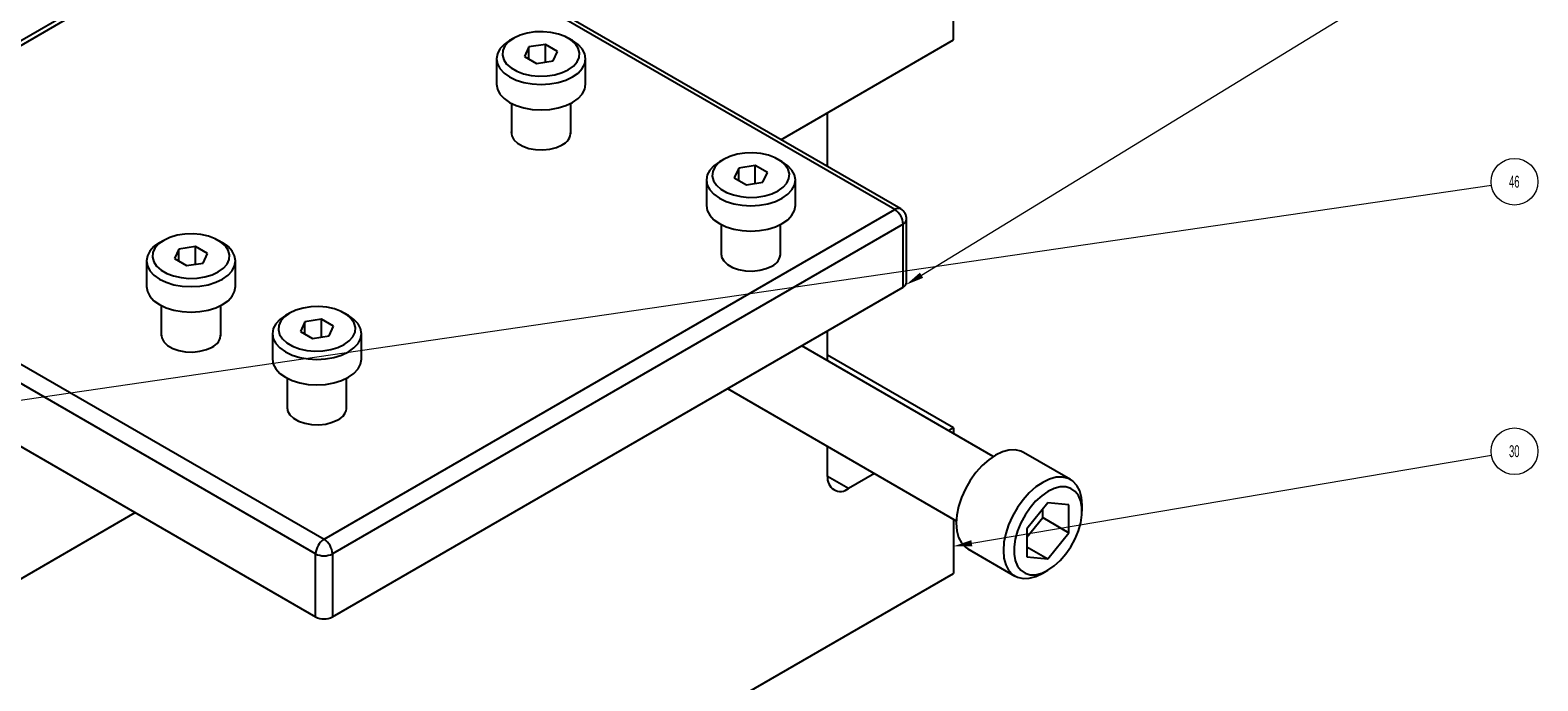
# Model space of a CAD drawing. Header units: inches. Extents: x 1802 to 2468, y -253 to -72.
# Tile 370 of 570: x 2132.41 to 2145.11, y -116.44 to -110.96. Entities that reach past the tile are written whole.
import ezdxf

# ---------------------------------------------------------------- set-up
doc = ezdxf.new("R2010")
doc.units = ezdxf.units.IN
doc.header["$LTSCALE"] = 0.5
doc.header["$MEASUREMENT"] = 0
for name, color, linetype in [('DIE-M-S', 8, 'Continuous'), ('DSS-M-S', 53, 'Continuous'), ('RAI-M-S', 8, 'Continuous'), ('SID-M-S', 105, 'Continuous'), ('SVD-M-S', 8, 'Continuous')]:
    doc.layers.add(name, color=color, linetype=linetype)
doc.styles.add('SLDTEXTSTYLE0', font='TXT', dxfattribs={"width": 0.595745})

msp = doc.modelspace()

# ---------------------------------------------------------------- linework, layer by layer
at = {"layer": 'DIE-M-S', "linetype": 'Continuous', "lineweight": 25}
msp.add_line((2129.86073, -112.46934), (2135.19939, -109.3874), dxfattribs=at)
at = {"layer": 'DSS-M-S', "linetype": 'Continuous', "lineweight": 25}
for p, q in [((2140.18449, -111.04122), (2140.18449, -108.99987)), ((2138.72937, -111.88125), (2140.18449, -111.04122)), ((2138.72937, -111.88125), (2139.12383, -111.65353)), ((2139.12383, -112.10896), (2139.12383, -111.65353)), ((2139.12383, -113.74205), (2139.12383, -113.48995)), ((2140.18449, -114.30739), (2139.12383, -113.69508)), ((2140.18449, -114.30739), (2140.14381, -114.33087)), ((2140.18449, -114.30739), (2140.18449, -114.35436)), ((2139.12383, -114.71556), (2139.12383, -114.46372)), ((2139.51876, -114.69171), (2139.30061, -114.81764)), ((2139.30061, -114.81764), (2139.12383, -114.71559)), ((2126.04236, -119.2053), (2133.29063, -115.02096)), ((2127.10302, -118.593), (2133.29063, -115.02096)), ((2140.18449, -115.07603), (2140.18449, -115.5322)), ((2132.07197, -120.21546), (2140.18449, -115.5322))]:
    msp.add_line(p, q, dxfattribs=at)
msp.add_arc((2139.2316, -114.73304), 0.10918, 170.785963, 309.203285, dxfattribs=at)
at = {"layer": 'RAI-M-S', "linetype": 'Continuous', "lineweight": 25}
for p, q in [((2134.81048, -109.65273), (2130.00216, -112.42852)), ((2139.68952, -112.46934), (2134.81048, -109.65273)), ((2139.73951, -112.46439), (2134.86048, -109.64778)), ((2136.45906, -111.8132), (2136.45902, -111.81361)), ((2136.45902, -111.81361), (2136.46267, -111.8484)), ((2136.46267, -111.8484), (2136.48063, -111.88169)), ((2136.48063, -111.88169), (2136.51187, -111.91152)), ((2136.51187, -111.91152), (2136.55458, -111.93617)), ((2136.55458, -111.93617), (2136.60626, -111.95421)), ((2136.60626, -111.95421), (2136.66391, -111.96458)), ((2136.66391, -111.96458), (2136.72419, -111.96668)), ((2136.72419, -111.96668), (2136.78359, -111.9604)), ((2136.78359, -111.9604), (2136.83866, -111.94609)), ((2136.83866, -111.94609), (2136.88619, -111.92459)), ((2130.00216, -112.42852), (2134.88119, -115.24513)), ((2134.88119, -115.24513), (2139.68952, -112.46934)), ((2134.81048, -115.3676), (2129.93145, -112.55099)), ((2139.76023, -112.59181), (2134.9519, -115.3676)), ((2139.76023, -113.12257), (2139.76023, -112.59181)), ((2139.78952, -113.08175), (2139.78952, -112.55099)), ((2138.22683, -112.83371), (2138.22679, -112.83412)), ((2138.22679, -112.83412), (2138.23043, -112.86891)), ((2138.23043, -112.86891), (2138.2484, -112.9022)), ((2138.2484, -112.9022), (2138.27964, -112.93203)), ((2138.27964, -112.93203), (2138.32234, -112.95668)), ((2138.32234, -112.95668), (2138.37402, -112.97472)), ((2138.37402, -112.97472), (2138.43168, -112.98509)), ((2138.43168, -112.98509), (2138.49196, -112.98719)), ((2138.49196, -112.98719), (2138.55136, -112.98091)), ((2138.55136, -112.98091), (2138.60642, -112.9666)), ((2138.60642, -112.9666), (2138.65396, -112.9451)), ((2129.93145, -113.08175), (2134.81048, -115.89835)), ((2134.9519, -115.89835), (2139.76023, -113.12257)), ((2133.51043, -113.51542), (2133.51039, -113.51582)), ((2133.51039, -113.51582), (2133.51403, -113.55061)), ((2133.51403, -113.55061), (2133.532, -113.5839)), ((2133.532, -113.5839), (2133.56324, -113.61373)), ((2133.56324, -113.61373), (2133.60594, -113.63838)), ((2133.60594, -113.63838), (2133.65762, -113.65642)), ((2133.65762, -113.65642), (2133.71527, -113.66679)), ((2133.71527, -113.66679), (2133.77555, -113.66889)), ((2133.77555, -113.66889), (2133.83495, -113.66261)), ((2133.83495, -113.66261), (2133.89002, -113.6483)), ((2133.89002, -113.6483), (2133.93756, -113.6268)), ((2134.57109, -114.12772), (2134.57105, -114.12812)), ((2134.57105, -114.12812), (2134.57469, -114.16292)), ((2134.57469, -114.16292), (2134.59266, -114.1962)), ((2134.59266, -114.1962), (2134.6239, -114.22604)), ((2134.6239, -114.22604), (2134.6666, -114.25069)), ((2134.6666, -114.25069), (2134.71828, -114.26872)), ((2134.71828, -114.26872), (2134.77593, -114.2791)), ((2134.77593, -114.2791), (2134.83621, -114.2812)), ((2134.83621, -114.2812), (2134.89561, -114.27492)), ((2134.89561, -114.27492), (2134.95068, -114.26061)), ((2134.95068, -114.26061), (2134.99822, -114.23911)), ((2134.81048, -115.89835), (2134.81048, -115.3676)), ((2134.9519, -115.3676), (2134.9519, -115.89835))]:
    msp.add_line(p, q, dxfattribs=at)
for centre, radius, start, end in [((2136.84063, -111.81526), 0.11845, 292.622387, 0.992107), ((2139.71881, -112.51023), 0.0503, 65.692881, 125.617577), ((2139.60671, -112.5988), 0.15368, 2.605478, 57.394522), ((2139.68952, -112.55099), 0.1, 0, 60.002688), ((2139.73947, -112.546), 0.05029, 294.374658, 354.305201), ((2138.6084, -112.83577), 0.11845, 292.622387, 0.992107), ((2139.73947, -113.07676), 0.05029, 294.374658, 354.305201), ((2133.892, -113.51747), 0.11845, 292.622387, 0.992107), ((2134.95266, -114.12977), 0.11845, 292.622387, 0.992107), ((2134.964, -115.37459), 0.15368, 122.605478, 177.394522), ((2134.79838, -115.37459), 0.15368, 2.605478, 57.394522), ((2134.88119, -115.23113), 0.1537, 242.609672, 297.390328), ((2134.88119, -115.76188), 0.1537, 242.609672, 297.390328)]:
    msp.add_arc(centre, radius, start, end, dxfattribs=at)
at = {"layer": 'SID-M-S', "linetype": 'Continuous', "lineweight": 0}
for p, q in [((2139.91504, -113.02233), (2144.74244, -110.06875)), ((2131.23493, -114.23291), (2144.7156, -112.26354)), ((2140.33831, -115.27807), (2144.71629, -114.53696))]:
    msp.add_line(p, q, dxfattribs=at)
for centre in [(2144.91023, -112.23511), (2144.91023, -114.50413)]:
    msp.add_circle(centre, 0.1967, dxfattribs=at)
for points in [[(2139.92861, -113.04451), (2139.78197, -113.10375), (2139.92861, -113.04451), (2139.90147, -113.00016)], [(2140.34264, -115.30371), (2140.18449, -115.30411), (2140.34264, -115.30371), (2140.33397, -115.25244)]]:
    msp.add_solid(points, dxfattribs=at)
at = {"layer": 'SVD-M-S', "linetype": 'Continuous', "lineweight": 25}
for p, q in [((2136.53206, -111.00155), (2136.47925, -111.02623)), ((2136.59259, -110.98374), (2136.53206, -111.00155)), ((2136.65822, -110.97359), (2136.59259, -110.98374)), ((2136.72607, -110.97154), (2136.65822, -110.97359)), ((2136.79318, -110.97767), (2136.72607, -110.97154)), ((2136.85661, -110.99173), (2136.79318, -110.97767)), ((2136.91359, -111.01309), (2136.85661, -110.99173)), ((2136.36261, -111.11688), (2136.34127, -111.15749)), ((2136.39726, -111.07945), (2136.36261, -111.11688)), ((2136.38806, -111.12955), (2136.38451, -111.16872)), ((2136.40565, -111.09166), (2136.38806, -111.12955)), ((2136.4439, -111.04665), (2136.39726, -111.07945)), ((2136.4365, -111.05671), (2136.40565, -111.09166)), ((2136.47925, -111.02623), (2136.4365, -111.05671)), ((2136.47922, -111.02625), (2136.44386, -111.04667)), ((2136.607, -111.09998), (2136.56964, -111.18046)), ((2136.74642, -111.07841), (2136.607, -111.09998)), ((2136.607, -111.20203), (2136.607, -111.09998)), ((2136.84848, -111.13733), (2136.74642, -111.07841)), ((2136.74642, -111.22783), (2136.74642, -111.07841)), ((2136.81113, -111.21782), (2136.84848, -111.13733)), ((2136.96164, -111.04083), (2136.91359, -111.01309)), ((2136.97427, -111.04667), (2136.93891, -111.02625)), ((2136.99864, -111.07372), (2136.96164, -111.04083)), ((2137.02086, -111.07945), (2136.97427, -111.04667)), ((2137.02299, -111.11034), (2136.99864, -111.07372)), ((2137.05552, -111.11688), (2137.02086, -111.07945)), ((2137.03362, -111.14908), (2137.02299, -111.11034)), ((2137.07686, -111.15749), (2137.05552, -111.11688)), ((2136.34127, -111.15749), (2136.33406, -111.19972)), ((2136.33406, -111.19972), (2136.33406, -111.41407)), ((2136.33406, -111.19972), (2136.34127, -111.24196)), ((2136.34127, -111.24196), (2136.36261, -111.28257)), ((2136.38451, -111.16872), (2136.39514, -111.20746)), ((2136.39514, -111.20746), (2136.41949, -111.24407)), ((2136.41949, -111.24407), (2136.45649, -111.27697)), ((2136.56964, -111.18046), (2136.67171, -111.23938)), ((2136.67171, -111.23938), (2136.81113, -111.21782)), ((2136.93887, -111.29156), (2136.98163, -111.26108)), ((2136.98163, -111.26108), (2137.01248, -111.22613)), ((2137.01248, -111.22613), (2137.03006, -111.18825)), ((2137.03006, -111.18825), (2137.03362, -111.14908)), ((2137.05552, -111.28257), (2137.07686, -111.24196)), ((2137.08406, -111.19972), (2137.07686, -111.15749)), ((2137.07686, -111.24196), (2137.08406, -111.19972)), ((2137.08406, -111.41407), (2137.08406, -111.19972)), ((2136.36261, -111.28257), (2136.39726, -111.32)), ((2136.39726, -111.32), (2136.4439, -111.3528)), ((2136.4439, -111.3528), (2136.50072, -111.37972)), ((2136.45649, -111.27697), (2136.50453, -111.3047)), ((2136.50072, -111.37972), (2136.56556, -111.39973)), ((2136.50453, -111.3047), (2136.56152, -111.32607)), ((2136.56152, -111.32607), (2136.62495, -111.34012)), ((2136.62495, -111.34012), (2136.69205, -111.34626)), ((2136.69205, -111.34626), (2136.7599, -111.34421)), ((2136.7599, -111.34421), (2136.82553, -111.33405)), ((2136.82553, -111.33405), (2136.88607, -111.31625)), ((2136.85257, -111.39973), (2136.9174, -111.37972)), ((2136.88607, -111.31625), (2136.93887, -111.29156)), ((2136.9174, -111.37972), (2136.97423, -111.3528)), ((2136.97423, -111.3528), (2137.02086, -111.32)), ((2137.02086, -111.32), (2137.05552, -111.28257)), ((2136.33406, -111.41407), (2136.34127, -111.4563)), ((2136.34127, -111.4563), (2136.36261, -111.49691)), ((2136.36261, -111.49691), (2136.39726, -111.53434)), ((2136.56556, -111.39973), (2136.6359, -111.41205)), ((2136.6359, -111.41205), (2136.70906, -111.41621)), ((2136.70906, -111.41621), (2136.78222, -111.41205)), ((2136.78222, -111.41205), (2136.85257, -111.39973)), ((2137.02086, -111.53434), (2137.05552, -111.49691)), ((2137.05552, -111.49691), (2137.07686, -111.4563)), ((2137.07686, -111.4563), (2137.08406, -111.41407)), ((2137.08406, -111.41407), (2137.08406, -111.41407)), ((2136.39726, -111.53434), (2136.4439, -111.56714)), ((2136.4439, -111.56714), (2136.50072, -111.59407)), ((2136.45906, -111.57542), (2136.45906, -111.83147)), ((2136.50072, -111.59407), (2136.56556, -111.61407)), ((2136.56556, -111.61407), (2136.6359, -111.62639)), ((2136.6359, -111.62639), (2136.70906, -111.63055)), ((2136.70906, -111.63055), (2136.78222, -111.62639)), ((2136.78222, -111.62639), (2136.85257, -111.61407)), ((2136.85257, -111.61407), (2136.9174, -111.59407)), ((2136.9174, -111.59407), (2136.97423, -111.56714)), ((2136.95906, -111.83147), (2136.95906, -111.57542)), ((2136.97423, -111.56714), (2137.02086, -111.53434)), ((2138.29982, -112.02206), (2138.24702, -112.04674)), ((2138.36036, -112.00425), (2138.29982, -112.02206)), ((2138.42599, -111.9941), (2138.36036, -112.00425)), ((2138.49384, -111.99205), (2138.42599, -111.9941)), ((2138.56095, -111.99818), (2138.49384, -111.99205)), ((2138.62438, -112.01224), (2138.56095, -111.99818)), ((2138.68136, -112.0336), (2138.62438, -112.01224)), ((2138.13038, -112.13739), (2138.10904, -112.178)), ((2138.16503, -112.09996), (2138.13038, -112.13739)), ((2138.15583, -112.15006), (2138.15228, -112.18923)), ((2138.17342, -112.11217), (2138.15583, -112.15006)), ((2138.21167, -112.06716), (2138.16503, -112.09996)), ((2138.20426, -112.07722), (2138.17342, -112.11217)), ((2138.24702, -112.04674), (2138.20426, -112.07722)), ((2138.24698, -112.04676), (2138.21162, -112.06718)), ((2138.37477, -112.12049), (2138.33741, -112.20097)), ((2138.51419, -112.09892), (2138.37477, -112.12049)), ((2138.37477, -112.22254), (2138.37477, -112.12049)), ((2138.61625, -112.15784), (2138.51419, -112.09892)), ((2138.51419, -112.24834), (2138.51419, -112.09892)), ((2138.7294, -112.06134), (2138.68136, -112.0336)), ((2138.74204, -112.06718), (2138.70668, -112.04676)), ((2138.76641, -112.09423), (2138.7294, -112.06134)), ((2138.78863, -112.09996), (2138.74204, -112.06718)), ((2138.79076, -112.13085), (2138.76641, -112.09423)), ((2138.82329, -112.13739), (2138.78863, -112.09996)), ((2138.80139, -112.16959), (2138.79076, -112.13085)), ((2138.84462, -112.178), (2138.82329, -112.13739)), ((2138.10904, -112.178), (2138.10183, -112.22023)), ((2138.10183, -112.22023), (2138.10183, -112.43458)), ((2138.10183, -112.22023), (2138.10904, -112.26247)), ((2138.10904, -112.26247), (2138.13038, -112.30308)), ((2138.15228, -112.18923), (2138.1629, -112.22797)), ((2138.1629, -112.22797), (2138.18725, -112.26458)), ((2138.18725, -112.26458), (2138.22426, -112.29748)), ((2138.33741, -112.20097), (2138.43947, -112.25989)), ((2138.43947, -112.25989), (2138.57889, -112.23833)), ((2138.57889, -112.23833), (2138.61625, -112.15784)), ((2138.70664, -112.31207), (2138.7494, -112.28159)), ((2138.7494, -112.28159), (2138.78024, -112.24664)), ((2138.78024, -112.24664), (2138.79783, -112.20876)), ((2138.79783, -112.20876), (2138.80139, -112.16959)), ((2138.82329, -112.30308), (2138.84462, -112.26247)), ((2138.85183, -112.22023), (2138.84462, -112.178)), ((2138.84462, -112.26247), (2138.85183, -112.22023)), ((2138.85183, -112.43458), (2138.85183, -112.22023)), ((2138.13038, -112.30308), (2138.16503, -112.34051)), ((2138.16503, -112.34051), (2138.21167, -112.37331)), ((2138.21167, -112.37331), (2138.26849, -112.40023)), ((2138.22426, -112.29748), (2138.2723, -112.32521)), ((2138.26849, -112.40023), (2138.33332, -112.42024)), ((2138.2723, -112.32521), (2138.32928, -112.34658)), ((2138.32928, -112.34658), (2138.39271, -112.36063)), ((2138.39271, -112.36063), (2138.45982, -112.36677)), ((2138.45982, -112.36677), (2138.52767, -112.36472)), ((2138.52767, -112.36472), (2138.5933, -112.35456)), ((2138.5933, -112.35456), (2138.65384, -112.33676)), ((2138.62034, -112.42024), (2138.68517, -112.40023)), ((2138.65384, -112.33676), (2138.70664, -112.31207)), ((2138.68517, -112.40023), (2138.742, -112.37331)), ((2138.742, -112.37331), (2138.78863, -112.34051)), ((2138.78863, -112.34051), (2138.82329, -112.30308)), ((2138.10183, -112.43458), (2138.10904, -112.47681)), ((2138.10904, -112.47681), (2138.13038, -112.51742)), ((2138.13038, -112.51742), (2138.16503, -112.55485)), ((2138.33332, -112.42024), (2138.40367, -112.43256)), ((2138.40367, -112.43256), (2138.47683, -112.43672)), ((2138.47683, -112.43672), (2138.54999, -112.43256)), ((2138.54999, -112.43256), (2138.62034, -112.42024)), ((2138.78863, -112.55485), (2138.82329, -112.51742)), ((2138.82329, -112.51742), (2138.84462, -112.47681)), ((2138.84462, -112.47681), (2138.85183, -112.43458)), ((2138.85183, -112.43458), (2138.85183, -112.43458)), ((2138.16503, -112.55485), (2138.21167, -112.58765)), ((2138.21167, -112.58765), (2138.26849, -112.61458)), ((2138.22683, -112.59593), (2138.22683, -112.85198)), ((2138.26849, -112.61458), (2138.33332, -112.63458)), ((2138.33332, -112.63458), (2138.40367, -112.6469)), ((2138.40367, -112.6469), (2138.47683, -112.65106)), ((2138.47683, -112.65106), (2138.54999, -112.6469)), ((2138.54999, -112.6469), (2138.62034, -112.63458)), ((2138.62034, -112.63458), (2138.68517, -112.61458)), ((2138.68517, -112.61458), (2138.742, -112.58765)), ((2138.72683, -112.85198), (2138.72683, -112.59593)), ((2138.742, -112.58765), (2138.78863, -112.55485)), ((2133.44863, -112.78166), (2133.41397, -112.81909)), ((2133.49526, -112.74886), (2133.44863, -112.78166)), ((2133.48786, -112.75892), (2133.45701, -112.79387)), ((2133.53062, -112.72844), (2133.48786, -112.75892)), ((2133.53058, -112.72846), (2133.49522, -112.74888)), ((2133.58342, -112.70376), (2133.53062, -112.72844)), ((2133.64396, -112.68595), (2133.58342, -112.70376)), ((2133.70959, -112.6758), (2133.64396, -112.68595)), ((2133.79779, -112.78062), (2133.65837, -112.80219)), ((2133.77744, -112.67375), (2133.70959, -112.6758)), ((2133.84454, -112.67988), (2133.77744, -112.67375)), ((2133.89985, -112.83954), (2133.79779, -112.78062)), ((2133.79779, -112.93004), (2133.79779, -112.78062)), ((2133.90798, -112.69394), (2133.84454, -112.67988)), ((2133.96496, -112.7153), (2133.90798, -112.69394)), ((2134.013, -112.74304), (2133.96496, -112.7153)), ((2134.02564, -112.74888), (2133.99028, -112.72846)), ((2134.05001, -112.77593), (2134.013, -112.74304)), ((2134.07223, -112.78166), (2134.02564, -112.74888)), ((2134.07435, -112.81255), (2134.05001, -112.77593)), ((2134.10688, -112.81909), (2134.07223, -112.78166)), ((2133.39263, -112.8597), (2133.38543, -112.90194)), ((2133.38543, -112.90194), (2133.38543, -113.11628)), ((2133.38543, -112.90194), (2133.39263, -112.94417)), ((2133.41397, -112.81909), (2133.39263, -112.8597)), ((2133.43943, -112.83176), (2133.43587, -112.87093)), ((2133.43587, -112.87093), (2133.4465, -112.90967)), ((2133.45701, -112.79387), (2133.43943, -112.83176)), ((2133.4465, -112.90967), (2133.47085, -112.94629)), ((2133.65837, -112.80219), (2133.62101, -112.88267)), ((2133.62101, -112.88267), (2133.72307, -112.94159)), ((2133.65837, -112.90424), (2133.65837, -112.80219)), ((2133.86249, -112.92003), (2133.89985, -112.83954)), ((2134.06384, -112.92834), (2134.08143, -112.89046)), ((2134.08498, -112.85129), (2134.07435, -112.81255)), ((2134.08143, -112.89046), (2134.08498, -112.85129)), ((2134.12822, -112.8597), (2134.10688, -112.81909)), ((2134.13543, -112.90194), (2134.12822, -112.8597)), ((2134.12822, -112.94417), (2134.13543, -112.90194)), ((2134.13543, -113.11628), (2134.13543, -112.90194)), ((2133.39263, -112.94417), (2133.41397, -112.98478)), ((2133.41397, -112.98478), (2133.44863, -113.02221)), ((2133.44863, -113.02221), (2133.49526, -113.05501)), ((2133.47085, -112.94629), (2133.50786, -112.97918)), ((2133.50786, -112.97918), (2133.5559, -113.00692)), ((2133.5559, -113.00692), (2133.61288, -113.02828)), ((2133.61288, -113.02828), (2133.67631, -113.04233)), ((2133.67631, -113.04233), (2133.74342, -113.04847)), ((2133.72307, -112.94159), (2133.86249, -112.92003)), ((2133.81127, -113.04642), (2133.8769, -113.03627)), ((2133.8769, -113.03627), (2133.93744, -113.01846)), ((2133.93744, -113.01846), (2133.99024, -112.99377)), ((2133.99024, -112.99377), (2134.033, -112.96329)), ((2134.02559, -113.05501), (2134.07223, -113.02221)), ((2134.033, -112.96329), (2134.06384, -112.92834)), ((2134.07223, -113.02221), (2134.10688, -112.98478)), ((2134.10688, -112.98478), (2134.12822, -112.94417)), ((2133.38543, -113.11628), (2133.39263, -113.15851)), ((2133.39263, -113.15851), (2133.41397, -113.19912)), ((2133.49526, -113.05501), (2133.55209, -113.08193)), ((2133.55209, -113.08193), (2133.61692, -113.10194)), ((2133.61692, -113.10194), (2133.68727, -113.11426)), ((2133.68727, -113.11426), (2133.76043, -113.11842)), ((2133.74342, -113.04847), (2133.81127, -113.04642)), ((2133.76043, -113.11842), (2133.83359, -113.11426)), ((2133.83359, -113.11426), (2133.90393, -113.10194)), ((2133.90393, -113.10194), (2133.96877, -113.08193)), ((2133.96877, -113.08193), (2134.02559, -113.05501)), ((2134.10688, -113.19912), (2134.12822, -113.15851)), ((2134.12822, -113.15851), (2134.13543, -113.11628)), ((2134.13543, -113.11628), (2134.13543, -113.11628)), ((2133.41397, -113.19912), (2133.44863, -113.23655)), ((2133.44863, -113.23655), (2133.49526, -113.26935)), ((2133.49526, -113.26935), (2133.55209, -113.29628)), ((2133.51043, -113.27763), (2133.51043, -113.53368)), ((2133.55209, -113.29628), (2133.61692, -113.31628)), ((2133.90393, -113.31628), (2133.96877, -113.29628)), ((2133.96877, -113.29628), (2134.02559, -113.26935)), ((2134.01043, -113.53368), (2134.01043, -113.27763)), ((2134.02559, -113.26935), (2134.07223, -113.23655)), ((2134.07223, -113.23655), (2134.10688, -113.19912)), ((2134.70462, -113.29826), (2134.64408, -113.31606)), ((2134.77025, -113.28811), (2134.70462, -113.29826)), ((2134.8381, -113.28605), (2134.77025, -113.28811)), ((2134.9052, -113.29219), (2134.8381, -113.28605)), ((2134.96864, -113.30625), (2134.9052, -113.29219)), ((2133.61692, -113.31628), (2133.68727, -113.3286)), ((2133.68727, -113.3286), (2133.76043, -113.33276)), ((2133.76043, -113.33276), (2133.83359, -113.3286)), ((2133.83359, -113.3286), (2133.90393, -113.31628)), ((2134.50929, -113.39397), (2134.47463, -113.4314)), ((2134.51767, -113.40618), (2134.50009, -113.44406)), ((2134.55592, -113.36116), (2134.50929, -113.39397)), ((2134.54852, -113.37123), (2134.51767, -113.40618)), ((2134.59128, -113.34075), (2134.54852, -113.37123)), ((2134.59124, -113.34077), (2134.55588, -113.36119)), ((2134.64408, -113.31606), (2134.59128, -113.34075)), ((2134.71903, -113.4145), (2134.68167, -113.49498)), ((2134.85845, -113.39293), (2134.71903, -113.4145)), ((2134.71903, -113.51655), (2134.71903, -113.4145)), ((2134.96051, -113.45185), (2134.85845, -113.39293)), ((2134.85845, -113.54234), (2134.85845, -113.39293)), ((2135.02562, -113.32761), (2134.96864, -113.30625)), ((2135.07366, -113.35534), (2135.02562, -113.32761)), ((2135.0863, -113.36119), (2135.05094, -113.34077)), ((2135.11067, -113.38824), (2135.07366, -113.35534)), ((2135.13289, -113.39397), (2135.0863, -113.36119)), ((2135.13501, -113.42486), (2135.11067, -113.38824)), ((2135.16754, -113.4314), (2135.13289, -113.39397)), ((2135.14564, -113.4636), (2135.13501, -113.42486)), ((2134.45329, -113.47201), (2134.44609, -113.51424)), ((2134.44609, -113.51424), (2134.44609, -113.72858)), ((2134.44609, -113.51424), (2134.45329, -113.55648)), ((2134.47463, -113.4314), (2134.45329, -113.47201)), ((2134.50009, -113.44406), (2134.49653, -113.48323)), ((2134.49653, -113.48323), (2134.50716, -113.52197)), ((2134.50716, -113.52197), (2134.53151, -113.55859)), ((2134.68167, -113.49498), (2134.78373, -113.5539)), ((2134.78373, -113.5539), (2134.92315, -113.53233)), ((2134.92315, -113.53233), (2134.96051, -113.45185)), ((2135.09366, -113.5756), (2135.1245, -113.54065)), ((2135.1245, -113.54065), (2135.14209, -113.50276)), ((2135.14209, -113.50276), (2135.14564, -113.4636)), ((2135.18888, -113.47201), (2135.16754, -113.4314)), ((2135.19609, -113.51424), (2135.18888, -113.47201)), ((2135.18888, -113.55648), (2135.19609, -113.51424)), ((2135.19609, -113.72858), (2135.19609, -113.51424)), ((2134.45329, -113.55648), (2134.47463, -113.59709)), ((2134.47463, -113.59709), (2134.50929, -113.63451)), ((2134.50929, -113.63451), (2134.55592, -113.66732)), ((2134.53151, -113.55859), (2134.56852, -113.59149)), ((2134.55592, -113.66732), (2134.61275, -113.69424)), ((2134.56852, -113.59149), (2134.61656, -113.61922)), ((2134.61656, -113.61922), (2134.67354, -113.64058)), ((2134.67354, -113.64058), (2134.73697, -113.65464)), ((2134.73697, -113.65464), (2134.80408, -113.66078)), ((2134.80408, -113.66078), (2134.87193, -113.65872)), ((2134.87193, -113.65872), (2134.93756, -113.64857)), ((2134.93756, -113.64857), (2134.9981, -113.63076)), ((2134.9981, -113.63076), (2135.0509, -113.60608)), ((2135.02943, -113.69424), (2135.08625, -113.66732)), ((2135.0509, -113.60608), (2135.09366, -113.5756)), ((2135.08625, -113.66732), (2135.13289, -113.63451)), ((2135.13289, -113.63451), (2135.16754, -113.59709)), ((2135.16754, -113.59709), (2135.18888, -113.55648)), ((2140.51958, -114.5478), (2138.90548, -113.616)), ((2134.44609, -113.72858), (2134.45329, -113.77082)), ((2134.45329, -113.77082), (2134.47463, -113.81143)), ((2134.61275, -113.69424), (2134.67758, -113.71425)), ((2134.67758, -113.71425), (2134.74793, -113.72656)), ((2134.74793, -113.72656), (2134.82109, -113.73072)), ((2134.82109, -113.73072), (2134.89425, -113.72656)), ((2134.89425, -113.72656), (2134.96459, -113.71425)), ((2134.96459, -113.71425), (2135.02943, -113.69424)), ((2135.16754, -113.81143), (2135.18888, -113.77082)), ((2135.18888, -113.77082), (2135.19609, -113.72858)), ((2135.19609, -113.72858), (2135.19609, -113.72858)), ((2134.47463, -113.81143), (2134.50929, -113.84885)), ((2134.50929, -113.84885), (2134.55592, -113.88166)), ((2134.55592, -113.88166), (2134.61275, -113.90858)), ((2134.57109, -113.88994), (2134.57109, -114.14599)), ((2134.61275, -113.90858), (2134.67758, -113.92859)), ((2134.67758, -113.92859), (2134.74793, -113.94091)), ((2134.89425, -113.94091), (2134.96459, -113.92859)), ((2134.96459, -113.92859), (2135.02943, -113.90858)), ((2135.02943, -113.90858), (2135.08625, -113.88166)), ((2135.07109, -114.14599), (2135.07109, -113.88994)), ((2135.08625, -113.88166), (2135.13289, -113.84885)), ((2135.13289, -113.84885), (2135.16754, -113.81143)), ((2134.74793, -113.94091), (2134.82109, -113.94507)), ((2134.82109, -113.94507), (2134.89425, -113.94091)), ((2138.28043, -113.97684), (2140.2071, -115.08908)), ((2140.53805, -114.53654), (2140.48049, -114.57558)), ((2140.5956, -114.50913), (2140.53805, -114.53654)), ((2140.65141, -114.49418), (2140.5956, -114.50913)), ((2140.70377, -114.49215), (2140.65141, -114.49418)), ((2140.7511, -114.50309), (2140.70377, -114.49215)), ((2140.7724, -114.51333), (2140.7511, -114.50309)), ((2141.17015, -114.74295), (2140.7724, -114.51333)), ((2140.37232, -114.68349), (2140.32499, -114.74908)), ((2140.42468, -114.62507), (2140.37232, -114.68349)), ((2140.48049, -114.57558), (2140.42468, -114.62507)), ((2140.28414, -114.81984), (2140.251, -114.89363)), ((2140.32499, -114.74908), (2140.28414, -114.81984)), ((2140.87824, -114.8052), (2140.82243, -114.85468)), ((2140.93579, -114.76616), (2140.87824, -114.8052)), ((2140.99335, -114.73874), (2140.93579, -114.76616)), ((2141.03277, -114.81788), (2140.97999, -114.8427)), ((2141.04916, -114.72379), (2140.99335, -114.73874)), ((2141.08376, -114.8052), (2141.03277, -114.81788)), ((2141.10152, -114.72176), (2141.04916, -114.72379)), ((2141.13121, -114.80509), (2141.08376, -114.8052)), ((2141.14885, -114.73271), (2141.10152, -114.72176)), ((2141.17352, -114.81756), (2141.13121, -114.80509)), ((2141.1897, -114.7563), (2141.14885, -114.73271)), ((2141.20923, -114.84218), (2141.17352, -114.81756)), ((2141.22284, -114.79182), (2141.1897, -114.7563)), ((2141.24726, -114.83819), (2141.22284, -114.79182)), ((2140.251, -114.89363), (2140.22658, -114.96819)), ((2140.77007, -114.91311), (2140.72274, -114.9787)), ((2140.82243, -114.85468), (2140.77007, -114.91311)), ((2140.97999, -114.93871), (2140.80321, -115.15862)), ((2140.87622, -114.92501), (2140.82876, -114.97969)), ((2140.9272, -114.87882), (2140.87622, -114.92501)), ((2140.97999, -114.8427), (2140.9272, -114.87882)), ((2141.15677, -114.95451), (2140.97999, -114.93871)), ((2141.23714, -114.87811), (2141.20923, -114.84218)), ((2141.25628, -114.92414), (2141.23714, -114.87811)), ((2141.26222, -114.89401), (2141.24726, -114.83819)), ((2141.26603, -114.97869), (2141.25628, -114.92414)), ((2141.26725, -114.95756), (2141.26222, -114.89401)), ((2140.21163, -115.04127), (2140.20659, -115.11064)), ((2140.22658, -114.96819), (2140.21163, -115.04127)), ((2140.68188, -115.04946), (2140.64874, -115.12324)), ((2140.72274, -114.9787), (2140.68188, -115.04946)), ((2140.78646, -115.041), (2140.75075, -115.10685)), ((2140.82876, -114.97969), (2140.78646, -115.041)), ((2140.80321, -115.2276), (2140.93579, -115.06266)), ((2140.93579, -115.06266), (2140.93579, -114.99368)), ((2140.93579, -115.06266), (2141.15677, -115.19023)), ((2141.15677, -115.19023), (2141.15677, -114.95451)), ((2141.25628, -115.1057), (2141.26603, -115.0399)), ((2141.26603, -115.0399), (2141.26603, -114.97869)), ((2141.26725, -115.00859), (2141.26725, -114.95756)), ((2140.20659, -115.11064), (2140.21163, -115.1742)), ((2140.21163, -115.1742), (2140.22658, -115.23001)), ((2140.62433, -115.19781), (2140.60937, -115.27088)), ((2140.64874, -115.12324), (2140.62433, -115.19781)), ((2140.72284, -115.17501), (2140.70369, -115.24314)), ((2140.75075, -115.10685), (2140.72284, -115.17501)), ((2140.80321, -115.15862), (2140.80321, -115.39433)), ((2140.97999, -115.41014), (2141.15677, -115.19023)), ((2141.20923, -115.24199), (2141.23714, -115.17383)), ((2141.23714, -115.17383), (2141.25628, -115.1057)), ((2140.22658, -115.23001), (2140.251, -115.27638)), ((2140.251, -115.27638), (2140.28414, -115.3119)), ((2140.28414, -115.3119), (2140.30369, -115.32525)), ((2140.30369, -115.32525), (2140.70144, -115.55487)), ((2140.60937, -115.27088), (2140.60434, -115.34025)), ((2140.70369, -115.24314), (2140.69395, -115.30894)), ((2140.69395, -115.30894), (2140.69395, -115.37015)), ((2140.80321, -115.30809), (2140.97999, -115.41014)), ((2141.13121, -115.36916), (2141.17352, -115.30784)), ((2141.17352, -115.30784), (2141.20923, -115.24199)), ((2140.60434, -115.34025), (2140.60937, -115.40381)), ((2140.60937, -115.40381), (2140.62433, -115.45962)), ((2140.69395, -115.37015), (2140.70369, -115.4247)), ((2140.70369, -115.4247), (2140.72284, -115.47073)), ((2140.80321, -115.39433), (2140.97999, -115.41014)), ((2141.03277, -115.47002), (2141.08376, -115.42384)), ((2141.08376, -115.42384), (2141.13121, -115.36916)), ((2140.62433, -115.45962), (2140.64874, -115.506)), ((2140.64874, -115.506), (2140.68188, -115.54152)), ((2140.68188, -115.54152), (2140.72274, -115.56511)), ((2140.72274, -115.56511), (2140.77007, -115.57606)), ((2140.72284, -115.47073), (2140.75075, -115.50667)), ((2140.75075, -115.50667), (2140.78646, -115.53129)), ((2140.77007, -115.57606), (2140.82243, -115.57402)), ((2140.78646, -115.53129), (2140.82876, -115.54376)), ((2140.82243, -115.57402), (2140.87824, -115.55907)), ((2140.82876, -115.54376), (2140.87622, -115.54365)), ((2140.87622, -115.54365), (2140.9272, -115.53097)), ((2140.87824, -115.55907), (2140.93579, -115.53166)), ((2140.9272, -115.53097), (2140.97999, -115.50614)), ((2140.93579, -115.53166), (2140.93579, -115.53166)), ((2140.93585, -115.53163), (2140.98004, -115.50611)), ((2140.97999, -115.50614), (2141.03277, -115.47002))]:
    msp.add_line(p, q, dxfattribs=at)

# ---------------------------------------------------------------- texts
at = {"layer": 'SID-M-S', "linetype": 'Continuous', "lineweight": 0, "char_height": 0.1, "attachment_point": 2, "style": 'SLDTEXTSTYLE0'}
for s, insert in [('46', (2144.90821, -112.18456)), ('30', (2144.90821, -114.45358))]:
    msp.add_mtext(s, dxfattribs=dict(at, insert=insert))

doc.saveas('drawing.dxf')
